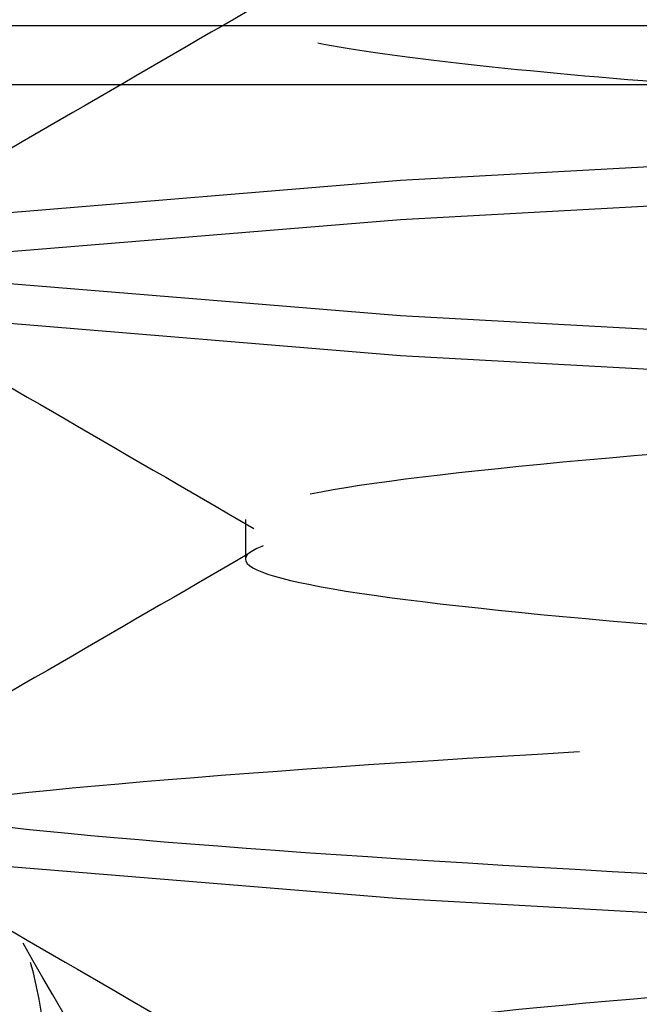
# Model space of a CAD drawing. Header units: inches. Extents: x 1907 to 2452, y -210 to -54.
# Tile 705 of 1056: x 2143.9582 to 2143.9989, y -177.1462 to -177.0815. Entities that reach past the tile are written whole.
import ezdxf

# ---------------------------------------------------------------- set-up
doc = ezdxf.new("R2010")
doc.units = ezdxf.units.IN
doc.header["$LTSCALE"] = 0.5
doc.header["$MEASUREMENT"] = 0
doc.linetypes.add('HIDDEN', pattern=[0.22499999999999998, 0.15, -0.075])
doc.layers.add('SID-M-H', color=4, linetype='HIDDEN')
doc.layers.add('SID-M-S', color=105, linetype='Continuous')

msp = doc.modelspace()

# ---------------------------------------------------------------- linework, layer by layer
at = {"layer": 'SID-M-H'}
for p, q in [((2143.983206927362, -177.0920114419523), (2144.023759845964, -177.0897792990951)), ((2143.956110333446, -177.0942435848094), (2143.983206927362, -177.0920114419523)), ((2144.023759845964, -177.0923834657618), (2143.983206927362, -177.0946156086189)), ((2143.983206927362, -177.0946156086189), (2143.956110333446, -177.096847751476)), ((2143.983206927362, -177.1009400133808), (2143.956110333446, -177.0987078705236)), ((2144.023759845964, -177.1031721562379), (2143.983206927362, -177.1009400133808)), ((2143.956110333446, -177.1013120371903), (2143.983206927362, -177.1035441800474)), ((2143.983206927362, -177.1035441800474), (2144.023759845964, -177.1057763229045)), ((2143.973014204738, -177.1143328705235), (2143.973014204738, -177.1169370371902)), ((2143.956110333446, -177.1370263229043), (2143.983206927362, -177.1392584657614)), ((2143.983206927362, -177.1392584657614), (2144.023759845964, -177.1414906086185))]:
    msp.add_line(p, q, dxfattribs=at)
for points, knots in [([(2143.97499658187, -175.8292082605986), (2143.976194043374, -175.8297557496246), (2143.979018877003, -175.8310472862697), (2144.000392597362, -175.8330828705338), (2144.032802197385, -175.8353150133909), (2144.07161820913, -175.837547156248), (2144.110296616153, -175.8397792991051), (2144.143119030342, -175.8420114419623), (2144.165042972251, -175.8442435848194), (2144.172742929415, -175.8464757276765), (2144.165043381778, -175.8487078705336), (2144.143117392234, -175.8509400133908), (2144.110302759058, -175.8531721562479), (2144.071595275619, -175.855404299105), (2144.032887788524, -175.8576364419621), (2144.000073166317, -175.8598685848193), (2143.978147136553, -175.8621007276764), (2143.970447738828, -175.8643328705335), (2143.978147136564, -175.8665650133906), (2144.000073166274, -175.8687971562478), (2144.032887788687, -175.8710292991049), (2144.07159527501, -175.873261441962), (2144.110302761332, -175.8754935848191), (2144.143117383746, -175.8777257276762), (2144.165043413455, -175.8799578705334), (2144.172742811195, -175.8821900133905), (2144.165043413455, -175.8844221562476), (2144.143117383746, -175.8866542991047), (2144.110302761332, -175.8888864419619), (2144.07159527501, -175.891118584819), (2144.032887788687, -175.8933507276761), (2144.000073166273, -175.8955828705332), (2143.978147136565, -175.8978150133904), (2143.970447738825, -175.9000471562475), (2143.978147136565, -175.9022792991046), (2144.000073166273, -175.9045114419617), (2144.032887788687, -175.9067435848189), (2144.07159527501, -175.908975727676), (2144.110302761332, -175.9112078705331), (2144.143117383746, -175.9134400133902), (2144.165043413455, -175.9156721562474), (2144.172742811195, -175.9179042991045), (2144.165043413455, -175.9201364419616), (2144.143117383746, -175.9223685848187), (2144.110302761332, -175.9246007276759), (2144.07159527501, -175.926832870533), (2144.032887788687, -175.9290650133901), (2144.000073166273, -175.9312971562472), (2143.978147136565, -175.9335292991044), (2143.970447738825, -175.9357614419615), (2143.978147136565, -175.9379935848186), (2144.000073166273, -175.9402257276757), (2144.032887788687, -175.9424578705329), (2144.07159527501, -175.94469001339), (2144.110302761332, -175.9469221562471), (2144.143117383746, -175.9491542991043), (2144.165043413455, -175.9513864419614), (2144.172742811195, -175.9536185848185), (2144.165043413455, -175.9558507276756), (2144.143117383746, -175.9580828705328), (2144.110302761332, -175.9603150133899), (2144.07159527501, -175.962547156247), (2144.032887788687, -175.9647792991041), (2144.000073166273, -175.9670114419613), (2143.978147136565, -175.9692435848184), (2143.970447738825, -175.9714757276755), (2143.978147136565, -175.9737078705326), (2144.000073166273, -175.9759400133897), (2144.032887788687, -175.9781721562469), (2144.07159527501, -175.980404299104), (2144.110302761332, -175.9826364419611), (2144.143117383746, -175.9848685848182), (2144.165043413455, -175.9871007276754), (2144.172742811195, -175.9893328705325), (2144.165043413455, -175.9915650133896), (2144.143117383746, -175.9937971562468), (2144.110302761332, -175.9960292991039), (2144.07159527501, -175.998261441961), (2144.032887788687, -176.0004935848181), (2144.000073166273, -176.0027257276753), (2143.978147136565, -176.0049578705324), (2143.970447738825, -176.0071900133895), (2143.978147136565, -176.0094221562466), (2144.000073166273, -176.0116542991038), (2144.032887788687, -176.0138864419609), (2144.07159527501, -176.016118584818), (2144.110302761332, -176.0183507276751), (2144.143117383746, -176.0205828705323), (2144.165043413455, -176.0228150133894), (2144.172742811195, -176.0250471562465), (2144.165043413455, -176.0272792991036), (2144.143117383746, -176.0295114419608), (2144.110302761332, -176.0317435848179), (2144.07159527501, -176.033975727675), (2144.032887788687, -176.0362078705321), (2144.000073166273, -176.0384400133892), (2143.978147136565, -176.0406721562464), (2143.970447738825, -176.0429042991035), (2143.978147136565, -176.0451364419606), (2144.000073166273, -176.0473685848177), (2144.032887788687, -176.0496007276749), (2144.07159527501, -176.051832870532), (2144.110302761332, -176.0540650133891), (2144.143117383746, -176.0562971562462), (2144.165043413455, -176.0585292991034), (2144.172742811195, -176.0607614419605), (2144.165043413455, -176.0629935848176), (2144.143117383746, -176.0652257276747), (2144.110302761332, -176.0674578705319), (2144.07159527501, -176.069690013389), (2144.032887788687, -176.0719221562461), (2144.000073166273, -176.0741542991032), (2143.978147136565, -176.0763864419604), (2143.970447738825, -176.0786185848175), (2143.978147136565, -176.0808507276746), (2144.000073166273, -176.0830828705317), (2144.032887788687, -176.0853150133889), (2144.07159527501, -176.087547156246), (2144.110302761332, -176.0897792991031), (2144.143117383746, -176.0920114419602), (2144.165043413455, -176.0942435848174), (2144.172742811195, -176.0964757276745), (2144.165043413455, -176.0987078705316), (2144.143117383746, -176.1009400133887), (2144.110302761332, -176.1031721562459), (2144.07159527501, -176.105404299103), (2144.032887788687, -176.1076364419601), (2144.000073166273, -176.1098685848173), (2143.978147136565, -176.1121007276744), (2143.970447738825, -176.1143328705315), (2143.978147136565, -176.1165650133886), (2144.000073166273, -176.1187971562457), (2144.032887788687, -176.1210292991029), (2144.07159527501, -176.12326144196), (2144.110302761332, -176.1254935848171), (2144.143117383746, -176.1277257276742), (2144.165043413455, -176.1299578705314), (2144.172742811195, -176.1321900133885), (2144.165043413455, -176.1344221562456), (2144.143117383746, -176.1366542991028), (2144.110302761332, -176.1388864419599), (2144.07159527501, -176.141118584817), (2144.032887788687, -176.1433507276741), (2144.000073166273, -176.1455828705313), (2143.978147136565, -176.1478150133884), (2143.970447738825, -176.1500471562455), (2143.978147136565, -176.1522792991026), (2144.000073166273, -176.1545114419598), (2144.032887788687, -176.1567435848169), (2144.07159527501, -176.158975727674), (2144.110302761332, -176.1612078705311), (2144.143117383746, -176.1634400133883), (2144.165043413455, -176.1656721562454), (2144.172742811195, -176.1679042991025), (2144.165043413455, -176.1701364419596), (2144.143117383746, -176.1723685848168), (2144.110302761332, -176.1746007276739), (2144.07159527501, -176.176832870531), (2144.032887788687, -176.1790650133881), (2144.000073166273, -176.1812971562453), (2143.978147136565, -176.1835292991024), (2143.970447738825, -176.1857614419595), (2143.978147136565, -176.1879935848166), (2144.000073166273, -176.1902257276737), (2144.032887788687, -176.1924578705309), (2144.07159527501, -176.194690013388), (2144.110302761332, -176.1969221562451), (2144.143117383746, -176.1991542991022), (2144.165043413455, -176.2013864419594), (2144.172742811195, -176.2036185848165), (2144.165043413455, -176.2058507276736), (2144.143117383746, -176.2080828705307), (2144.110302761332, -176.2103150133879), (2144.07159527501, -176.212547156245), (2144.032887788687, -176.2147792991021), (2144.000073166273, -176.2170114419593), (2143.978147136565, -176.2192435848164), (2143.970447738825, -176.2214757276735), (2143.978147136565, -176.2237078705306), (2144.000073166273, -176.2259400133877), (2144.032887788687, -176.2281721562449), (2144.07159527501, -176.230404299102), (2144.110302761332, -176.2326364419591), (2144.143117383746, -176.2348685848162), (2144.165043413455, -176.2371007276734), (2144.172742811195, -176.2393328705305), (2144.165043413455, -176.2415650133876), (2144.143117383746, -176.2437971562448), (2144.110302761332, -176.2460292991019), (2144.07159527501, -176.248261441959), (2144.032887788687, -176.2504935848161), (2144.000073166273, -176.2527257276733), (2143.978147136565, -176.2549578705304), (2143.970447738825, -176.2571900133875), (2143.978147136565, -176.2594221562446), (2144.000073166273, -176.2616542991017), (2144.032887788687, -176.2638864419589), (2144.07159527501, -176.266118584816), (2144.110302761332, -176.2683507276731), (2144.143117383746, -176.2705828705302), (2144.165043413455, -176.2728150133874), (2144.172742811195, -176.2750471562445), (2144.165043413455, -176.2772792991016), (2144.143117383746, -176.2795114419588), (2144.110302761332, -176.2817435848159), (2144.07159527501, -176.283975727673), (2144.032887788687, -176.2862078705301), (2144.000073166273, -176.2884400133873), (2143.978147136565, -176.2906721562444), (2143.970447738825, -176.2929042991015), (2143.978147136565, -176.2951364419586), (2144.000073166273, -176.2973685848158), (2144.032887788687, -176.2996007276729), (2144.07159527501, -176.30183287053), (2144.110302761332, -176.3040650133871), (2144.143117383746, -176.3062971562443), (2144.165043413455, -176.3085292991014), (2144.172742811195, -176.3107614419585), (2144.165043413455, -176.3129935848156), (2144.143117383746, -176.3152257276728), (2144.110302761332, -176.3174578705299), (2144.07159527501, -176.319690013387), (2144.032887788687, -176.3219221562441), (2144.000073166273, -176.3241542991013), (2143.978147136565, -176.3263864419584), (2143.970447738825, -176.3286185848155), (2143.978147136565, -176.3308507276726), (2144.000073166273, -176.3330828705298), (2144.032887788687, -176.3353150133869), (2144.07159527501, -176.337547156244), (2144.110302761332, -176.3397792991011), (2144.143117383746, -176.3420114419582), (2144.165043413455, -176.3442435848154), (2144.172742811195, -176.3464757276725), (2144.165043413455, -176.3487078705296), (2144.143117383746, -176.3509400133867), (2144.110302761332, -176.3531721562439), (2144.07159527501, -176.355404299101), (2144.032887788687, -176.3576364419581), (2144.000073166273, -176.3598685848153), (2143.978147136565, -176.3621007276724), (2143.970447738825, -176.3643328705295), (2143.978147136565, -176.3665650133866), (2144.000073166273, -176.3687971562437), (2144.032887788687, -176.3710292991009), (2144.07159527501, -176.373261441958), (2144.110302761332, -176.3754935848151), (2144.143117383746, -176.3777257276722), (2144.165043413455, -176.3799578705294), (2144.172742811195, -176.3821900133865), (2144.165043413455, -176.3844221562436), (2144.143117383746, -176.3866542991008), (2144.110302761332, -176.3888864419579), (2144.07159527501, -176.391118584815), (2144.032887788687, -176.3933507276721), (2144.000073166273, -176.3955828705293), (2143.978147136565, -176.3978150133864), (2143.970447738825, -176.4000471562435), (2143.978147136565, -176.4022792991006), (2144.000073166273, -176.4045114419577), (2144.032887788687, -176.4067435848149), (2144.07159527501, -176.408975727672), (2144.110302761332, -176.4112078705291), (2144.143117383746, -176.4134400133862), (2144.165043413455, -176.4156721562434), (2144.172742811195, -176.4179042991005), (2144.165043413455, -176.4201364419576), (2144.143117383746, -176.4223685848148), (2144.110302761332, -176.4246007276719), (2144.07159527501, -176.426832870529), (2144.032887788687, -176.4290650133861), (2144.000073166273, -176.4312971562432), (2143.978147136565, -176.4335292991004), (2143.970447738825, -176.4357614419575), (2143.978147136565, -176.4379935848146), (2144.000073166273, -176.4402257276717), (2144.032887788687, -176.4424578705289), (2144.07159527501, -176.444690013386), (2144.110302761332, -176.4469221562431), (2144.143117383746, -176.4491542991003), (2144.165043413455, -176.4513864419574), (2144.172742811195, -176.4536185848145), (2144.165043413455, -176.4558507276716), (2144.143117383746, -176.4580828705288), (2144.110302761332, -176.4603150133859), (2144.07159527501, -176.462547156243), (2144.032887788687, -176.4647792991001), (2144.000073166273, -176.4670114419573), (2143.978147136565, -176.4692435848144), (2143.970447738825, -176.4714757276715), (2143.978147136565, -176.4737078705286), (2144.000073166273, -176.4759400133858), (2144.032887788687, -176.4781721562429), (2144.07159527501, -176.4804042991), (2144.110302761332, -176.4826364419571), (2144.143117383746, -176.4848685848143), (2144.165043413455, -176.4871007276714), (2144.172742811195, -176.4893328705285), (2144.165043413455, -176.4915650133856), (2144.143117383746, -176.4937971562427), (2144.110302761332, -176.4960292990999), (2144.07159527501, -176.498261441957), (2144.032887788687, -176.5004935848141), (2144.000073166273, -176.5027257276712), (2143.978147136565, -176.5049578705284), (2143.970447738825, -176.5071900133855), (2143.978147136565, -176.5094221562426), (2144.000073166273, -176.5116542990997), (2144.032887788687, -176.5138864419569), (2144.07159527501, -176.516118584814), (2144.110302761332, -176.5183507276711), (2144.143117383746, -176.5205828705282), (2144.165043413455, -176.5228150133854), (2144.172742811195, -176.5250471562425), (2144.165043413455, -176.5272792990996), (2144.143117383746, -176.5295114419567), (2144.110302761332, -176.5317435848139), (2144.07159527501, -176.533975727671), (2144.032887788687, -176.5362078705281), (2144.000073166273, -176.5384400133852), (2143.978147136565, -176.5406721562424), (2143.970447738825, -176.5429042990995), (2143.978147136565, -176.5451364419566), (2144.000073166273, -176.5473685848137), (2144.032887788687, -176.5496007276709), (2144.07159527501, -176.551832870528), (2144.110302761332, -176.5540650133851), (2144.143117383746, -176.5562971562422), (2144.165043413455, -176.5585292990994), (2144.172742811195, -176.5607614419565), (2144.165043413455, -176.5629935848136), (2144.143117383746, -176.5652257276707), (2144.110302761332, -176.5674578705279), (2144.07159527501, -176.569690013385), (2144.032887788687, -176.5719221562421), (2144.000073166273, -176.5741542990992), (2143.978147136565, -176.5763864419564), (2143.970447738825, -176.5786185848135), (2143.978147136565, -176.5808507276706), (2144.000073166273, -176.5830828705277), (2144.032887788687, -176.5853150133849), (2144.07159527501, -176.587547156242), (2144.110302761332, -176.5897792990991), (2144.143117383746, -176.5920114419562), (2144.165043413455, -176.5942435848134), (2144.172742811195, -176.5964757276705), (2144.165043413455, -176.5987078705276), (2144.143117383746, -176.6009400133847), (2144.110302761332, -176.6031721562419), (2144.07159527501, -176.605404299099), (2144.032887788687, -176.6076364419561), (2144.000073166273, -176.6098685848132), (2143.978147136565, -176.6121007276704), (2143.970447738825, -176.6143328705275), (2143.978147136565, -176.6165650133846), (2144.000073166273, -176.6187971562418), (2144.032887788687, -176.6210292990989), (2144.07159527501, -176.623261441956), (2144.110302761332, -176.6254935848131), (2144.143117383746, -176.6277257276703), (2144.165043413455, -176.6299578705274), (2144.172742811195, -176.6321900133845), (2144.165043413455, -176.6344221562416), (2144.143117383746, -176.6366542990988), (2144.110302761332, -176.6388864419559), (2144.07159527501, -176.641118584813), (2144.032887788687, -176.6433507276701), (2144.000073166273, -176.6455828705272), (2143.978147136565, -176.6478150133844), (2143.970447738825, -176.6500471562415), (2143.978147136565, -176.6522792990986), (2144.000073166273, -176.6545114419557), (2144.032887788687, -176.6567435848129), (2144.07159527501, -176.65897572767), (2144.110302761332, -176.6612078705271), (2144.143117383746, -176.6634400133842), (2144.165043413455, -176.6656721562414), (2144.172742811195, -176.6679042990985), (2144.165043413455, -176.6701364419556), (2144.143117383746, -176.6723685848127), (2144.110302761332, -176.6746007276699), (2144.07159527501, -176.676832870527), (2144.032887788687, -176.6790650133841), (2144.000073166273, -176.6812971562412), (2143.978147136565, -176.6835292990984), (2143.970447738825, -176.6857614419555), (2143.978147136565, -176.6879935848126), (2144.000073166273, -176.6902257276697), (2144.032887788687, -176.6924578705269), (2144.07159527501, -176.694690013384), (2144.110302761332, -176.6969221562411), (2144.143117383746, -176.6991542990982), (2144.165043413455, -176.7013864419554), (2144.172742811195, -176.7036185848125), (2144.165043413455, -176.7058507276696), (2144.143117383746, -176.7080828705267), (2144.110302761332, -176.7103150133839), (2144.07159527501, -176.712547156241), (2144.032887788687, -176.7147792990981), (2144.000073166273, -176.7170114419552), (2143.978147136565, -176.7192435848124), (2143.970447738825, -176.7214757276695), (2143.978147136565, -176.7237078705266), (2144.000073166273, -176.7259400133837), (2144.032887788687, -176.7281721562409), (2144.07159527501, -176.730404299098), (2144.110302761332, -176.7326364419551), (2144.143117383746, -176.7348685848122), (2144.165043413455, -176.7371007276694), (2144.172742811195, -176.7393328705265), (2144.165043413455, -176.7415650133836), (2144.143117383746, -176.7437971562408), (2144.110302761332, -176.7460292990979), (2144.07159527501, -176.748261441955), (2144.032887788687, -176.7504935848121), (2144.000073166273, -176.7527257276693), (2143.978147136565, -176.7549578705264), (2143.970447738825, -176.7571900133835), (2143.978147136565, -176.7594221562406), (2144.000073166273, -176.7616542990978), (2144.032887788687, -176.7638864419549), (2144.07159527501, -176.766118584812), (2144.110302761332, -176.7683507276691), (2144.143117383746, -176.7705828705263), (2144.165043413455, -176.7728150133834), (2144.172742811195, -176.7750471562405), (2144.165043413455, -176.7772792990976), (2144.143117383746, -176.7795114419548), (2144.110302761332, -176.7817435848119), (2144.07159527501, -176.783975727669), (2144.032887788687, -176.7862078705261), (2144.000073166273, -176.7884400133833), (2143.978147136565, -176.7906721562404), (2143.970447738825, -176.7929042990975), (2143.978147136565, -176.7951364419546), (2144.000073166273, -176.7973685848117), (2144.032887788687, -176.7996007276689), (2144.07159527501, -176.801832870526), (2144.110302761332, -176.8040650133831), (2144.143117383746, -176.8062971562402), (2144.165043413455, -176.8085292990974), (2144.172742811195, -176.8107614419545), (2144.165043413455, -176.8129935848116), (2144.143117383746, -176.8152257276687), (2144.110302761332, -176.8174578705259), (2144.07159527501, -176.819690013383), (2144.032887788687, -176.8219221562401), (2144.000073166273, -176.8241542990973), (2143.978147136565, -176.8263864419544), (2143.970447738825, -176.8286185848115), (2143.978147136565, -176.8308507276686), (2144.000073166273, -176.8330828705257), (2144.032887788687, -176.8353150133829), (2144.07159527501, -176.83754715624), (2144.110302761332, -176.8397792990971), (2144.143117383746, -176.8420114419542), (2144.165043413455, -176.8442435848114), (2144.172742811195, -176.8464757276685), (2144.165043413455, -176.8487078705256), (2144.143117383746, -176.8509400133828), (2144.110302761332, -176.8531721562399), (2144.07159527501, -176.855404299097), (2144.032887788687, -176.8576364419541), (2144.000073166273, -176.8598685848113), (2143.978147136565, -176.8621007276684), (2143.970447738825, -176.8643328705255), (2143.978147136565, -176.8665650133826), (2144.000073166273, -176.8687971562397), (2144.032887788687, -176.8710292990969), (2144.07159527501, -176.873261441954), (2144.110302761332, -176.8754935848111), (2144.143117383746, -176.8777257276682), (2144.165043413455, -176.8799578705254), (2144.172742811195, -176.8821900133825), (2144.165043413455, -176.8844221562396), (2144.143117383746, -176.8866542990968), (2144.110302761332, -176.8888864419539), (2144.07159527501, -176.891118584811), (2144.032887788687, -176.8933507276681), (2144.000073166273, -176.8955828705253), (2143.978147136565, -176.8978150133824), (2143.970447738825, -176.9000471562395), (2143.978147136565, -176.9022792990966), (2144.000073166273, -176.9045114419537), (2144.032887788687, -176.9067435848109), (2144.07159527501, -176.908975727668), (2144.110302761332, -176.9112078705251), (2144.143117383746, -176.9134400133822), (2144.165043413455, -176.9156721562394), (2144.172742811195, -176.9179042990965), (2144.165043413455, -176.9201364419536), (2144.143117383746, -176.9223685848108), (2144.110302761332, -176.9246007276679), (2144.07159527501, -176.926832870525), (2144.032887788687, -176.9290650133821), (2144.000073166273, -176.9312971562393), (2143.978147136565, -176.9335292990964), (2143.970447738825, -176.9357614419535), (2143.978147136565, -176.9379935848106), (2144.000073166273, -176.9402257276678), (2144.032887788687, -176.9424578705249), (2144.07159527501, -176.944690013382), (2144.110302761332, -176.9469221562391), (2144.143117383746, -176.9491542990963), (2144.165043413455, -176.9513864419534), (2144.172742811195, -176.9536185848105), (2144.165043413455, -176.9558507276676), (2144.143117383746, -176.9580828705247), (2144.110302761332, -176.9603150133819), (2144.07159527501, -176.962547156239), (2144.032887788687, -176.9647792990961), (2144.000073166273, -176.9670114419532), (2143.978147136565, -176.9692435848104), (2143.970447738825, -176.9714757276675), (2143.978147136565, -176.9737078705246), (2144.000073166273, -176.9759400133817), (2144.032887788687, -176.9781721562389), (2144.07159527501, -176.980404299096), (2144.110302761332, -176.9826364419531), (2144.143117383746, -176.9848685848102), (2144.165043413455, -176.9871007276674), (2144.172742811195, -176.9893328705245), (2144.165043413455, -176.9915650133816), (2144.143117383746, -176.9937971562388), (2144.110302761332, -176.9960292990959), (2144.07159527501, -176.998261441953), (2144.032887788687, -177.0004935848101), (2144.000073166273, -177.0027257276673), (2143.978147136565, -177.0049578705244), (2143.970447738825, -177.0071900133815), (2143.978147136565, -177.0094221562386), (2144.000073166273, -177.0116542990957), (2144.032887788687, -177.0138864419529), (2144.07159527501, -177.01611858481), (2144.110302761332, -177.0183507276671), (2144.143117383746, -177.0205828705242), (2144.165043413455, -177.0228150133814), (2144.172742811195, -177.0250471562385), (2144.165043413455, -177.0272792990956), (2144.143117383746, -177.0295114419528), (2144.110302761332, -177.0317435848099), (2144.07159527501, -177.033975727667), (2144.032887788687, -177.0362078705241), (2144.000073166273, -177.0384400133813), (2143.978147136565, -177.0406721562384), (2143.970447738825, -177.0429042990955), (2143.978147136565, -177.0451364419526), (2144.000073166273, -177.0473685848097), (2144.032887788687, -177.0496007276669), (2144.07159527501, -177.051832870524), (2144.110302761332, -177.0540650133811), (2144.143117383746, -177.0562971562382), (2144.165043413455, -177.0585292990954), (2144.172742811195, -177.0607614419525), (2144.165043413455, -177.0629935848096), (2144.143117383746, -177.0652257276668), (2144.110302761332, -177.0674578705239), (2144.07159527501, -177.069690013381), (2144.032887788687, -177.0719221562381), (2144.000073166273, -177.0741542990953), (2143.978147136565, -177.0763864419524), (2143.970447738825, -177.0786185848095), (2143.978147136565, -177.0808507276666), (2144.000073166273, -177.0830828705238), (2144.032887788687, -177.0853150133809), (2144.07159527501, -177.087547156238), (2144.110302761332, -177.0897792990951), (2144.143117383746, -177.0920114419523), (2144.165043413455, -177.0942435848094), (2144.172742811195, -177.0964757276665), (2144.165043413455, -177.0987078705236), (2144.143117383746, -177.1009400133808), (2144.110302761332, -177.1031721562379), (2144.07159527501, -177.105404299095), (2144.032887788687, -177.1076364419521), (2144.000073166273, -177.1098685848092), (2143.978147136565, -177.1121007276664), (2143.970447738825, -177.1143328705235), (2143.978147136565, -177.1165650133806), (2144.000073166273, -177.1187971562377), (2144.032887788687, -177.1210292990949), (2144.07159527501, -177.123261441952), (2144.110302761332, -177.1254935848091), (2144.143117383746, -177.1277257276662), (2144.165043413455, -177.1299578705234), (2144.172742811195, -177.1321900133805), (2144.165043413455, -177.1344221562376), (2144.143117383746, -177.1366542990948), (2144.110302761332, -177.1388864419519), (2144.07159527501, -177.141118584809), (2144.032887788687, -177.1433507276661), (2144.000073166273, -177.1455828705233), (2143.978147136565, -177.1478150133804), (2143.970447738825, -177.1500471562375), (2143.978147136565, -177.1522792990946), (2144.000073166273, -177.1545114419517), (2144.032887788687, -177.1567435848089), (2144.07159527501, -177.158975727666), (2144.110302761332, -177.1612078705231), (2144.143117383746, -177.1634400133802), (2144.165043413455, -177.1656721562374), (2144.172742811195, -177.1679042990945), (2144.165043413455, -177.1701364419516), (2144.143117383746, -177.1723685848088), (2144.110302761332, -177.1746007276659), (2144.07159527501, -177.176832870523), (2144.032887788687, -177.1790650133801), (2144.000073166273, -177.1812971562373), (2143.978147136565, -177.1835292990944), (2143.970447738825, -177.1857614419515), (2143.978147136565, -177.1879935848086), (2144.000073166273, -177.1902257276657), (2144.032887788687, -177.1924578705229), (2144.07159527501, -177.19469001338), (2144.110302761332, -177.1969221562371), (2144.143117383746, -177.1991542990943), (2144.165043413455, -177.2013864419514), (2144.172742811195, -177.2036185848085), (2144.165043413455, -177.2058507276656), (2144.143117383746, -177.2080828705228), (2144.110302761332, -177.2103150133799), (2144.07159527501, -177.212547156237), (2144.032887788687, -177.2147792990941), (2144.000073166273, -177.2170114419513), (2143.978147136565, -177.2192435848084), (2143.970447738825, -177.2214757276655), (2143.978147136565, -177.2237078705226), (2144.000073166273, -177.2259400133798), (2144.032887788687, -177.2281721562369), (2144.07159527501, -177.230404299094), (2144.110302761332, -177.2326364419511), (2144.143117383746, -177.2348685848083), (2144.165043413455, -177.2371007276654), (2144.172742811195, -177.2393328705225), (2144.165043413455, -177.2415650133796), (2144.143117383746, -177.2437971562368), (2144.110302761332, -177.2460292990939), (2144.07159527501, -177.248261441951), (2144.032887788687, -177.2504935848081), (2144.000073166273, -177.2527257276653), (2143.978147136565, -177.2549578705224), (2143.970447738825, -177.2571900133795), (2143.978147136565, -177.2594221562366), (2144.000073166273, -177.2616542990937), (2144.032887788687, -177.2638864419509), (2144.07159527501, -177.266118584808), (2144.110302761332, -177.2683507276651), (2144.143117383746, -177.2705828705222), (2144.165043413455, -177.2728150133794), (2144.172742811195, -177.2750471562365), (2144.165043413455, -177.2772792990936), (2144.143117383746, -177.2795114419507), (2144.110302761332, -177.2817435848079), (2144.07159527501, -177.283975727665), (2144.032887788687, -177.2862078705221), (2144.000073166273, -177.2884400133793), (2143.978147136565, -177.2906721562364), (2143.970447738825, -177.2929042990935), (2143.978147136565, -177.2951364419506), (2144.000073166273, -177.2973685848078), (2144.032887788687, -177.2996007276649), (2144.07159527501, -177.301832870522), (2144.110302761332, -177.3040650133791), (2144.143117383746, -177.3062971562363), (2144.165043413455, -177.3085292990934), (2144.172742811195, -177.3107614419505), (2144.165043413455, -177.3129935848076), (2144.143117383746, -177.3152257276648), (2144.110302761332, -177.3174578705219), (2144.07159527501, -177.319690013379), (2144.032887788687, -177.3219221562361), (2144.000073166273, -177.3241542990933), (2143.978147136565, -177.3263864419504), (2143.970447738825, -177.3286185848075), (2143.978147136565, -177.3308507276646), (2144.000073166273, -177.3330828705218), (2144.032887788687, -177.3353150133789), (2144.07159527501, -177.337547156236), (2144.110302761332, -177.3397792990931), (2144.143117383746, -177.3420114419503), (2144.165043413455, -177.3442435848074), (2144.172742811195, -177.3464757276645), (2144.165043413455, -177.3487078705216), (2144.143117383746, -177.3509400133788), (2144.110302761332, -177.3531721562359), (2144.07159527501, -177.355404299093), (2144.032887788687, -177.3576364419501), (2144.000073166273, -177.3598685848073), (2143.978147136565, -177.3621007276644), (2143.970447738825, -177.3643328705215), (2143.978147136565, -177.3665650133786), (2144.000073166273, -177.3687971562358), (2144.032887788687, -177.3710292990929), (2144.07159527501, -177.37326144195), (2144.110302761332, -177.3754935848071), (2144.143117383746, -177.3777257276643), (2144.165043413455, -177.3799578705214), (2144.172742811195, -177.3821900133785), (2144.165043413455, -177.3844221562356), (2144.143117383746, -177.3866542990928), (2144.110302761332, -177.3888864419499), (2144.07159527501, -177.391118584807), (2144.032887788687, -177.3933507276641), (2144.000073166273, -177.3955828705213), (2143.978147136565, -177.3978150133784), (2143.970447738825, -177.4000471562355), (2143.978147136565, -177.4022792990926), (2144.000073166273, -177.4045114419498), (2144.032887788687, -177.4067435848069), (2144.07159527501, -177.408975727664), (2144.110302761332, -177.4112078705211), (2144.143117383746, -177.4134400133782), (2144.165043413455, -177.4156721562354), (2144.172742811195, -177.4179042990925), (2144.165043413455, -177.4201364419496), (2144.143117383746, -177.4223685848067), (2144.110302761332, -177.4246007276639), (2144.07159527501, -177.426832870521), (2144.032887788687, -177.4290650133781), (2144.000073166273, -177.4312971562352), (2143.978147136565, -177.4335292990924), (2143.970447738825, -177.4357614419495), (2143.978147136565, -177.4379935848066), (2144.000073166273, -177.4402257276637), (2144.032887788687, -177.4424578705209), (2144.07159527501, -177.444690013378), (2144.110302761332, -177.4469221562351), (2144.143117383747, -177.4491542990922), (2144.165043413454, -177.4513864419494), (2144.172742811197, -177.4536185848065), (2144.165043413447, -177.4558507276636), (2144.143117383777, -177.4580828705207), (2144.110302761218, -177.460315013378), (2144.071595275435, -177.4625471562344), (2144.032887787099, -177.4647792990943), (2144.000073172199, -177.4670114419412), (2143.97814711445, -177.4692435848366), (2143.970447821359, -177.4714757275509), (2143.978146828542, -177.473707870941), (2144.000074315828, -177.4759400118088), (2144.032883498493, -177.4781721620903), (2144.071611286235, -177.4804042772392), (2144.110243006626, -177.482636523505), (2144.143340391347, -177.4848682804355), (2144.164211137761, -177.4871018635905), (2144.172991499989, -177.4887818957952), (2144.168837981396, -177.4897264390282), (2144.16797199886, -177.4899233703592)], [0, 0, 0, 0, 0.0009890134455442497, 0.002333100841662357, 0.003677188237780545, 0.005021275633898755, 0.006365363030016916, 0.007709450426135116, 0.009053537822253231, 0.01039762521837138, 0.01174171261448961, 0.01308580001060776, 0.01442988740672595, 0.0157739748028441, 0.01711806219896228, 0.01846214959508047, 0.01980623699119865, 0.02115032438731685, 0.02249441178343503, 0.02383849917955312, 0.0251825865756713, 0.02652667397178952, 0.02787076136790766, 0.02921484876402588, 0.03055893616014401, 0.03190302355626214, 0.03324711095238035, 0.03459119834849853, 0.03593528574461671, 0.03727937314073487, 0.03862346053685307, 0.03996754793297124, 0.04131163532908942, 0.04265572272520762, 0.04399981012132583, 0.0453438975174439, 0.04668798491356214, 0.0480320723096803, 0.04937615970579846, 0.05072024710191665, 0.05206433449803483, 0.05340842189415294, 0.05475250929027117, 0.05609659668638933, 0.05744068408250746, 0.05878477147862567, 0.0601288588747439, 0.06147294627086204, 0.06281703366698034, 0.06416112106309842, 0.06550520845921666, 0.0668492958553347, 0.06819338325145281, 0.06953747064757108, 0.07088155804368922, 0.07222564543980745, 0.0735697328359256, 0.07491382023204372, 0.07625790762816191, 0.07760199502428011, 0.07894608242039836, 0.08029016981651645, 0.08163425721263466, 0.08297834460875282, 0.084322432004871, 0.0856665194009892, 0.08701060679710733, 0.08835469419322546, 0.08969878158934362, 0.09104286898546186, 0.09238695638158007, 0.09373104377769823, 0.09507513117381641, 0.09641921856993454, 0.09776330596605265, 0.09910739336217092, 0.1004514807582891, 0.1017955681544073, 0.1031396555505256, 0.1044837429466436, 0.1058278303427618, 0.10717191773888, 0.108516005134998, 0.1098600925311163, 0.1112041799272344, 0.1125482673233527, 0.1138923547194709, 0.115236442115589, 0.1165805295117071, 0.1179246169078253, 0.1192687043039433, 0.1206127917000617, 0.1219568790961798, 0.1233009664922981, 0.1246450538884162, 0.1259891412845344, 0.1273332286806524, 0.1286773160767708, 0.130021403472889, 0.1313654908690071, 0.1327095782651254, 0.1340536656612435, 0.1353977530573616, 0.1367418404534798, 0.1380859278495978, 0.1394300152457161, 0.1407741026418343, 0.1421181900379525, 0.1434622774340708, 0.1448063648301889, 0.146150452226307, 0.1474945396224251, 0.1488386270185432, 0.1501827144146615, 0.1515268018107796, 0.1528708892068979, 0.1542149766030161, 0.1555590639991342, 0.1569031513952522, 0.1582472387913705, 0.1595913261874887, 0.1609354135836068, 0.1622795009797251, 0.1636235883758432, 0.1649676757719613, 0.1663117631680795, 0.1676558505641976, 0.1689999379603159, 0.170344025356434, 0.1716881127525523, 0.1730322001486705, 0.1743762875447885, 0.1757203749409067, 0.1770644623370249, 0.1784085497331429, 0.1797526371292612, 0.1810967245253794, 0.1824408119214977, 0.1837848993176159, 0.185128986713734, 0.186473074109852, 0.1878171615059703, 0.1891612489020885, 0.1905053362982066, 0.1918494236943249, 0.193193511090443, 0.1945375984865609, 0.1958816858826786, 0.1972257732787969, 0.1985698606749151, 0.1999139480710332, 0.2012580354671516, 0.2026021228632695, 0.203946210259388, 0.2052902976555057, 0.2066343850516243, 0.2079784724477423, 0.2093225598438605, 0.2106666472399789, 0.2120107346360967, 0.2133548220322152, 0.2146989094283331, 0.2160429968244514, 0.2173870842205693, 0.2187311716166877, 0.2200752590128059, 0.2214193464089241, 0.2227634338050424, 0.2241075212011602, 0.2254516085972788, 0.2267956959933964, 0.2281397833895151, 0.229483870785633, 0.2308279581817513, 0.2321720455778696, 0.2335161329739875, 0.2348602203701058, 0.2362043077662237, 0.2375483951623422, 0.2388924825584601, 0.2402365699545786, 0.2415806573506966, 0.2429247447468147, 0.244268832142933, 0.2456129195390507, 0.2469570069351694, 0.2483010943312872, 0.2496451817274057, 0.2509892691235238, 0.2523333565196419, 0.2536774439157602, 0.2550215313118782, 0.2563656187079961, 0.2577097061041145, 0.2590537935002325, 0.2603978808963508, 0.2617419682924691, 0.2630860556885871, 0.2644301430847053, 0.2657742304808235, 0.2671183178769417, 0.2684624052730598, 0.2698064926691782, 0.2711505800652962, 0.2724946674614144, 0.2738387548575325, 0.2751828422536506, 0.2765269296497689, 0.277871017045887, 0.2792151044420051, 0.2805591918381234, 0.2819032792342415, 0.2832473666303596, 0.284591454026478, 0.2859355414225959, 0.2872796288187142, 0.2886237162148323, 0.2899678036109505, 0.2913118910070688, 0.2926559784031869, 0.2940000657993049, 0.2953441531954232, 0.2966882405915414, 0.2980323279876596, 0.2993764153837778, 0.3007205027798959, 0.3020645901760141, 0.3034086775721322, 0.3047527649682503, 0.3060968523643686, 0.3074409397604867, 0.3087850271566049, 0.3101291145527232, 0.3114732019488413, 0.3128172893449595, 0.3141613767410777, 0.3155054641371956, 0.316849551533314, 0.318193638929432, 0.3195377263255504, 0.3208818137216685, 0.3222259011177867, 0.3235699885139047, 0.3249140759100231, 0.3262581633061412, 0.3276022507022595, 0.3289463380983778, 0.3302904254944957, 0.3316345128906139, 0.332978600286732, 0.33432268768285, 0.3356667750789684, 0.3370108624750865, 0.3383549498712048, 0.339699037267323, 0.3410431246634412, 0.3423872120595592, 0.3437312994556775, 0.3450753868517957, 0.3464194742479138, 0.3477635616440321, 0.3491076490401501, 0.3504517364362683, 0.3517958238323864, 0.3531399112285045, 0.3544839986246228, 0.355828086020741, 0.3571721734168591, 0.3585162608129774, 0.3598603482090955, 0.3612044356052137, 0.3625485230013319, 0.3638926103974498, 0.3652366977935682, 0.3665807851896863, 0.3679248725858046, 0.3692689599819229, 0.370613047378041, 0.3719571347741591, 0.3733012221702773, 0.3746453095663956, 0.3759893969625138, 0.377333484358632, 0.3786775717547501, 0.3800216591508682, 0.3813657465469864, 0.3827098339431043, 0.3840539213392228, 0.3853980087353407, 0.3867420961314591, 0.3880861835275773, 0.3894302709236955, 0.3907743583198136, 0.3921184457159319, 0.3934625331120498, 0.3948066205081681, 0.3961507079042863, 0.3974947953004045, 0.3988388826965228, 0.4001829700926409, 0.4015270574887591, 0.4028711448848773, 0.4042152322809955, 0.4055593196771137, 0.406903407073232, 0.40824749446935, 0.4095915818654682, 0.4109356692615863, 0.4122797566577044, 0.4136238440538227, 0.4149679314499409, 0.416312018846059, 0.4176561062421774, 0.4190001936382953, 0.4203442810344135, 0.4216883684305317, 0.4230324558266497, 0.4243765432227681, 0.4257206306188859, 0.4270647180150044, 0.4284088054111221, 0.4297528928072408, 0.4310969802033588, 0.4324410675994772, 0.4337851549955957, 0.4351292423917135, 0.4364733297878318, 0.4378174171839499, 0.439161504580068, 0.4405055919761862, 0.4418496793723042, 0.4431937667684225, 0.4445378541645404, 0.445881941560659, 0.4472260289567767, 0.4485701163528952, 0.4499142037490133, 0.4512582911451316, 0.45260237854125, 0.4539464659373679, 0.4552905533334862, 0.4566346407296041, 0.4579787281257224, 0.4593228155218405, 0.4606669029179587, 0.462010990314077, 0.4633550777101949, 0.4646991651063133, 0.4660432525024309, 0.4673873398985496, 0.4687314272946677, 0.470075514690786, 0.4714196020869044, 0.4727636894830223, 0.4741077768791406, 0.4754518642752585, 0.4767959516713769, 0.478140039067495, 0.4794841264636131, 0.4808282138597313, 0.4821723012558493, 0.4835163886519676, 0.4848604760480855, 0.486204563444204, 0.4875486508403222, 0.4888927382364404, 0.4902368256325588, 0.4915809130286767, 0.4929250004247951, 0.4942690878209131, 0.4956131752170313, 0.4969572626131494, 0.4983013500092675, 0.4996454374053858, 0.5009895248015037, 0.5023336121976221, 0.5036776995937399, 0.5050217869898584, 0.5063658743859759, 0.5077099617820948, 0.5090540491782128, 0.5103981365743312, 0.5117422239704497, 0.5130863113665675, 0.5144303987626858, 0.5157744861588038, 0.5171185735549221, 0.5184626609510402, 0.5198067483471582, 0.5211508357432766, 0.5224949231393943, 0.5238390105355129, 0.5251830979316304, 0.5265271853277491, 0.5278712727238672, 0.5292153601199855, 0.530559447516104, 0.5319035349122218, 0.5332476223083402, 0.534591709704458, 0.5359357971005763, 0.5372798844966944, 0.5386239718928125, 0.5399680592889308, 0.5413121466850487, 0.5426562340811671, 0.5440003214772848, 0.5453444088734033, 0.5466884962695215, 0.5480325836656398, 0.5493766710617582, 0.5507207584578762, 0.5520648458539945, 0.5534089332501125, 0.5547530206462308, 0.5560971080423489, 0.5574411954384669, 0.5587852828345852, 0.5601293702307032, 0.5614734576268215, 0.5628175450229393, 0.5641616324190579, 0.5655057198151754, 0.5668498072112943, 0.5681938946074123, 0.5695379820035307, 0.570882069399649, 0.5722261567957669, 0.5735702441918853, 0.5749143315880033, 0.5762584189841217, 0.5776025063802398, 0.5789465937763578, 0.5802906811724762, 0.581634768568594, 0.5829788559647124, 0.5843229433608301, 0.5856670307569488, 0.587011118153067, 0.5883552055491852, 0.5896992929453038, 0.5910433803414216, 0.5923874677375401, 0.5937315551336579, 0.5950756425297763, 0.5964197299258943, 0.5977638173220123, 0.5991079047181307, 0.6004519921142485, 0.601796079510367, 0.6031401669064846, 0.6044842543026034, 0.6058283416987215, 0.6071724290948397, 0.6085165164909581, 0.6098606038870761, 0.6112046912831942, 0.6125487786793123, 0.6138928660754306, 0.6152369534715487, 0.6165810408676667, 0.6179251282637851, 0.6192692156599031, 0.6206133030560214, 0.6219573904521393, 0.6233014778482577, 0.6246455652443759, 0.625989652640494, 0.6273337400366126, 0.6286778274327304, 0.6300219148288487, 0.6313660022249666, 0.632710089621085, 0.6340541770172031, 0.6353982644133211, 0.6367423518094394, 0.6380864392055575, 0.6394305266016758, 0.6407746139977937, 0.6421187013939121, 0.6434627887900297, 0.6448068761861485, 0.6461509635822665, 0.6474950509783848, 0.6488391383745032, 0.650183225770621, 0.6515273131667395, 0.6528714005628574, 0.6542154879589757, 0.6555595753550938, 0.656903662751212, 0.6582477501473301, 0.659591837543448, 0.6609359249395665, 0.6622800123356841, 0.6636240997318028, 0.6649681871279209, 0.6663122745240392, 0.6676563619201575, 0.6690004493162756, 0.6703445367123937, 0.6716886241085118, 0.6730327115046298, 0.6743767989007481, 0.6757208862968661, 0.6770649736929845, 0.6784090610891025, 0.6797531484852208, 0.6810972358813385, 0.6824413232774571, 0.6837854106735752, 0.6851294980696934, 0.6864735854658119, 0.6878176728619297, 0.6891617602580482, 0.6905058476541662, 0.6918499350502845, 0.6931940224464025, 0.6945381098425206, 0.6958821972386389, 0.6972262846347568, 0.6985703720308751, 0.6999144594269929, 0.7012585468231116, 0.7026026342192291, 0.7039467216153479, 0.7052908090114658, 0.7066348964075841, 0.7079789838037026, 0.7093230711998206, 0.7106671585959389, 0.7120112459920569, 0.713355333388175, 0.7146994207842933, 0.7160435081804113, 0.7173875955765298, 0.7187316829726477, 0.7200757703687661, 0.7214198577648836, 0.7227639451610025, 0.7241080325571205, 0.7254521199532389, 0.7267962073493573, 0.7281402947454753, 0.7294843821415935, 0.7308284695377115, 0.7321725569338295, 0.7335166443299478, 0.7348607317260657, 0.7362048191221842, 0.7375489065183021, 0.7388929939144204, 0.7402370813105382, 0.7415811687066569, 0.7429252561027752, 0.7442693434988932, 0.7456134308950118, 0.7469575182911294, 0.7483016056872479, 0.7496456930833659, 0.7509897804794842, 0.7523338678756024, 0.7536779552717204, 0.7550220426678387, 0.7563661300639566, 0.757710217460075, 0.7590543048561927, 0.7603983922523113, 0.7617424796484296, 0.7630865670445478, 0.7644306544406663, 0.7657747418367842, 0.7671188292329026, 0.7684629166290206, 0.7698070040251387, 0.7711510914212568, 0.7724951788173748, 0.7738392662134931, 0.775183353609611, 0.7765274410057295, 0.7778715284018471, 0.7792156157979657, 0.7805597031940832, 0.781903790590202, 0.7832478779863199, 0.7845919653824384, 0.7859360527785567, 0.7872801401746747, 0.7886242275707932, 0.7899683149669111, 0.7913124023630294, 0.7926564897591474, 0.7940005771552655, 0.7953446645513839, 0.7966887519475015, 0.7980328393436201, 0.7993769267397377, 0.8007210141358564, 0.8020651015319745, 0.8034091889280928, 0.8047532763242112, 0.806097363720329, 0.8074414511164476, 0.8087855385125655, 0.8101296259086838, 0.8114737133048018, 0.81281780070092, 0.8141618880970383, 0.8155059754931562, 0.8168500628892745, 0.8181941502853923, 0.8195382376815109, 0.8208823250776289, 0.8222264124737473, 0.8235704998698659, 0.8249145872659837, 0.826258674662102, 0.82760276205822, 0.8289468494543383, 0.8302909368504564, 0.8316350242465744, 0.8329791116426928, 0.8343231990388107, 0.8356672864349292, 0.8370113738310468, 0.8383554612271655, 0.8396995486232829, 0.8410436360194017, 0.8423877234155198, 0.8437318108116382, 0.8450758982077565, 0.8464199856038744, 0.8477640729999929, 0.8491081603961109, 0.850452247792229, 0.8517963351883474, 0.8531404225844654, 0.8544845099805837, 0.8558285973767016, 0.8571726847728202, 0.8585167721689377, 0.8598608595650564, 0.8612049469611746, 0.8625490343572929, 0.8638931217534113, 0.8652372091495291, 0.8665812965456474, 0.8679253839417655, 0.8692694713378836, 0.8706135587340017, 0.8719576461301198, 0.8733017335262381, 0.874645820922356, 0.8759899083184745, 0.8773339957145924, 0.8786780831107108, 0.8800221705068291, 0.8813662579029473, 0.8827103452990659, 0.8840544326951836, 0.885398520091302, 0.8867426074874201, 0.8880866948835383, 0.8894307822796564, 0.8907748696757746, 0.8921189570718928, 0.8934630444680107, 0.8948071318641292, 0.8961512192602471, 0.8974953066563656, 0.8988393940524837, 0.9001834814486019, 0.9015275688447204, 0.9028716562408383, 0.9042157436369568, 0.9055598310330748, 0.906903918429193, 0.9082480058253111, 0.9095920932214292, 0.9109361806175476, 0.9122802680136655, 0.9136243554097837, 0.9149684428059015, 0.9163125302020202, 0.9176566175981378, 0.9190007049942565, 0.9203447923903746, 0.9216888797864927, 0.9230329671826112, 0.9243770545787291, 0.9257211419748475, 0.9270652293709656, 0.9284093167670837, 0.9297534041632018, 0.9310974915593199, 0.9324415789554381, 0.9337856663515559, 0.9351297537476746, 0.936473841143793, 0.9378179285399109, 0.9391620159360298, 0.9405061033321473, 0.9418501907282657, 0.9431942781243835, 0.9445383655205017, 0.94588245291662, 0.9472265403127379, 0.9485706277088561, 0.9499147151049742, 0.9512588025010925, 0.9526028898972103, 0.9539469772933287, 0.9552910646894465, 0.9566351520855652, 0.9579792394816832, 0.9593233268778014, 0.96066741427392, 0.9620115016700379, 0.9633555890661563, 0.9646996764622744, 0.9660437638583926, 0.9673878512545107, 0.9687319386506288, 0.9700760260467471, 0.971420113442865, 0.9727642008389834, 0.9741082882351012, 0.9754523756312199, 0.9767964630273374, 0.9781405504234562, 0.9794846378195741, 0.9808287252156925, 0.9821728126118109, 0.9835169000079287, 0.984860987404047, 0.986205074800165, 0.987549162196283, 0.9888932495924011, 0.9902373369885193, 0.9915814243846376, 0.9929255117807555, 0.994269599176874, 0.9956136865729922, 0.9969577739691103, 0.9983018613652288, 0.9996459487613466, 1, 1, 1, 1]), ([(2143.973014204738, -177.0097941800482), (2143.973014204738, -177.0102130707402), (2143.973920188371, -177.0106624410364), (2143.977647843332, -177.0115882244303), (2143.980469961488, -177.0120642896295), (2143.987808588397, -177.0130016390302), (2143.992321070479, -177.013462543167), (2144.002539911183, -177.0143318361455), (2144.00825031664, -177.0147474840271), (2144.02109752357, -177.0156554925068), (2144.028160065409, -177.0161281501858), (2144.042989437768, -177.0170705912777), (2144.050749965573, -177.0175399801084), (2144.066276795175, -177.0184358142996), (2144.07393308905, -177.0188441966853), (2144.089450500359, -177.0197286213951), (2144.097250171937, -177.0201945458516), (2144.112245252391, -177.0211354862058), (2144.119434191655, -177.0216101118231), (2144.132596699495, -177.0225269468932), (2144.138510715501, -177.0229546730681), (2144.149022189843, -177.0238102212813), (2144.153719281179, -177.0242662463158), (2144.161479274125, -177.0251991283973), (2144.164537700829, -177.0256756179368), (2144.168748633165, -177.0266074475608), (2144.169900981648, -177.0270624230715), (2144.170363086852, -177.0279151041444), (2144.169698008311, -177.0283458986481), (2144.166455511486, -177.0292643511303), (2144.163873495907, -177.0297392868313), (2144.15696857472, -177.0306797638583), (2144.152649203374, -177.0311449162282), (2144.142741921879, -177.0320269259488), (2144.137214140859, -177.0324359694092), (2144.124697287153, -177.0333339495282), (2144.117770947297, -177.0338039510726), (2144.103128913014, -177.034746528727), (2144.095419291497, -177.0352187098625), (2144.079905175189, -177.0361248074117), (2144.072223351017, -177.0365386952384), (2144.05673709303, -177.0374106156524), (2144.048910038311, -177.0378724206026), (2144.033771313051, -177.0388105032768), (2144.026466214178, -177.039286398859), (2144.013004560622, -177.0402108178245), (2144.006864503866, -177.0406560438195), (2143.996079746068, -177.04149687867), (2143.991206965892, -177.041947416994), (2143.983039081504, -177.0428745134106), (2143.979748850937, -177.0433507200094), (2143.975057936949, -177.0442872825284), (2143.973658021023, -177.0447472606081), (2143.972726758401, -177.0456138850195), (2143.973158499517, -177.0460315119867), (2143.975915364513, -177.04694138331), (2143.978254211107, -177.0474144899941), (2143.984714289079, -177.0483567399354), (2143.988832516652, -177.0488254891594), (2143.998409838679, -177.0497191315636), (2144.003774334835, -177.0501270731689), (2144.015946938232, -177.0510138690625), (2144.022727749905, -177.0514805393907), (2144.037161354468, -177.0524218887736), (2144.044808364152, -177.0528961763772), (2144.060287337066, -177.0538113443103), (2144.068019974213, -177.0542362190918), (2144.083453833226, -177.0550945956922), (2144.091296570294, -177.055551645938), (2144.106556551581, -177.0564855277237), (2144.113967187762, -177.0569619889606), (2144.127710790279, -177.0578927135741), (2144.134039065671, -177.0583466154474), (2144.145184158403, -177.0591963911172), (2144.150178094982, -177.0596304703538), (2144.158739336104, -177.0605504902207), (2144.162256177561, -177.0610257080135), (2144.167422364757, -177.0619656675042), (2144.169070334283, -177.0624300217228), (2144.170476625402, -177.0633095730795), (2144.170273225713, -177.0637194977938), (2144.168001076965, -177.0646195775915), (2144.16590772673, -177.0650901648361), (2144.159902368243, -177.0660328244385), (2144.15599280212, -177.0665045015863), (2144.146763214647, -177.0674086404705), (2144.141544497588, -177.0678209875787), (2144.129728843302, -177.0686954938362), (2144.123102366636, -177.0691581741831), (2144.108897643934, -177.0700969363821), (2144.101324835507, -177.0705726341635), (2144.085903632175, -177.0714956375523), (2144.078095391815, -177.0719369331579), (2144.062734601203, -177.0727807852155), (2144.054887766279, -177.073232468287), (2144.039529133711, -177.0741608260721), (2144.032023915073, -177.0746371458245), (2144.018016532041, -177.0755728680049), (2144.01151949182, -177.0760318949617), (2143.999997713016, -177.0768958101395), (2143.994884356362, -177.0773156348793), (2143.985945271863, -177.0782273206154), (2143.982207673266, -177.0787008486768), (2143.976572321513, -177.0796428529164), (2143.974676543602, -177.0801109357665), (2143.972790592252, -177.0810023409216), (2143.972768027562, -177.0814100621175), (2143.974557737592, -177.0822991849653), (2143.976404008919, -177.0827665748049), (2143.981946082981, -177.0837082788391), (2143.985640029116, -177.0841822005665), (2143.994504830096, -177.0850956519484), (2143.999593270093, -177.085517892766), (2144.011040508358, -177.0863790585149), (2144.017504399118, -177.0868371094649), (2144.031460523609, -177.0877719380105), (2144.03894771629, -177.0882483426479), (2144.054288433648, -177.0891779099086), (2144.06213536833, -177.0896307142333), (2144.077512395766, -177.0904775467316), (2144.085303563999, -177.0909151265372), (2144.10073813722, -177.0918366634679), (2144.108326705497, -177.0923121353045), (2144.122578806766, -177.0932515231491), (2144.129236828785, -177.0937150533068), (2144.141124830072, -177.0945921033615), (2144.146371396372, -177.0950031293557), (2144.155671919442, -177.0959052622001), (2144.159623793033, -177.0963764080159), (2144.162672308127, -177.096847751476)], [0, 0, 0, 0, 0.015625, 0.015625, 0.03125, 0.03125, 0.046875, 0.046875, 0.0625, 0.0625, 0.078125, 0.078125, 0.09375, 0.09375, 0.109375, 0.109375, 0.125, 0.125, 0.140625, 0.140625, 0.15625, 0.15625, 0.171875, 0.171875, 0.1875, 0.1875, 0.203125, 0.203125, 0.21875, 0.21875, 0.234375, 0.234375, 0.25, 0.25, 0.265625, 0.265625, 0.28125, 0.28125, 0.296875, 0.296875, 0.3125, 0.3125, 0.328125, 0.328125, 0.34375, 0.34375, 0.359375, 0.359375, 0.375, 0.375, 0.390625, 0.390625, 0.40625, 0.40625, 0.421875, 0.421875, 0.4375, 0.4375, 0.453125, 0.453125, 0.46875, 0.46875, 0.484375, 0.484375, 0.5, 0.5, 0.515625, 0.515625, 0.53125, 0.53125, 0.546875, 0.546875, 0.5625, 0.5625, 0.578125, 0.578125, 0.59375, 0.59375, 0.609375, 0.609375, 0.625, 0.625, 0.640625, 0.640625, 0.65625, 0.65625, 0.671875, 0.671875, 0.6875, 0.6875, 0.703125, 0.703125, 0.71875, 0.71875, 0.734375, 0.734375, 0.75, 0.75, 0.765625, 0.765625, 0.78125, 0.78125, 0.796875, 0.796875, 0.8125, 0.8125, 0.828125, 0.828125, 0.84375, 0.84375, 0.859375, 0.859375, 0.875, 0.875, 0.890625, 0.890625, 0.90625, 0.90625, 0.921875, 0.921875, 0.9375, 0.9375, 0.953125, 0.953125, 0.96875, 0.96875, 0.984375, 0.984375, 1, 1, 1, 1]), ([(2143.973244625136, -177.0808493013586), (2143.968827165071, -177.0834108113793), (2143.959989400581, -177.0885354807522), (2143.951156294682, -177.0936549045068), (2143.946738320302, -177.0962154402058)], [0, 0, 0, 0, 0.4998390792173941, 1, 1, 1, 1]), ([(2144.168164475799, -177.0984814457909), (2144.168961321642, -177.0986809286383), (2144.172730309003, -177.0996244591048), (2144.164319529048, -177.1013120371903), (2144.143311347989, -177.1035441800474), (2144.11025078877, -177.1057763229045), (2144.071609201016, -177.1080084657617), (2144.032884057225, -177.1102406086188), (2144.000074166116, -177.1124727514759), (2143.978146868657, -177.114704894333), (2143.970447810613, -177.1169370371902), (2143.97814711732, -177.1191691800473), (2144.000073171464, -177.1214013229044), (2144.032887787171, -177.1236334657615), (2144.071595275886, -177.1258656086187), (2144.110302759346, -177.1280977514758), (2144.143117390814, -177.1303298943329), (2144.165043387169, -177.13256203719), (2144.172742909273, -177.1347941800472), (2144.165043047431, -177.1370263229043), (2144.143118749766, -177.1392584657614), (2144.110297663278, -177.1414906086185), (2144.071614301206, -177.1437227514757), (2144.032816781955, -177.1459548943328), (2144.000338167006, -177.1481870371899), (2143.978451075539, -177.1502946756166), (2143.975576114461, -177.1516582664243), (2143.97426988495, -177.152277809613)], [0, 0, 0, 0, 0.01112433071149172, 0.05261677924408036, 0.09410922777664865, 0.1356016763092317, 0.1770941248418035, 0.2185865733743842, 0.2600790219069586, 0.3015714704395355, 0.3430639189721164, 0.3845563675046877, 0.4260488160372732, 0.4675412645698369, 0.509033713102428, 0.5505261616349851, 0.5920186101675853, 0.6335110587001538, 0.6750035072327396, 0.7164959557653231, 0.7579884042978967, 0.7994808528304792, 0.8409733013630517, 0.8824657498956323, 0.9239581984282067, 0.9654506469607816, 1, 1, 1, 1]), ([(2143.947059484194, -177.0995521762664), (2143.951479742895, -177.1021119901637), (2143.960317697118, -177.1072301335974), (2143.969149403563, -177.1123529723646), (2143.973563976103, -177.114913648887)], [0, 0, 0, 0, 0.5001450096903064, 1, 1, 1, 1]), ([(2143.947784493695, -177.1676253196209), (2143.949498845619, -177.1669742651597), (2143.953172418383, -177.1655791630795), (2143.981214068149, -177.1634400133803), (2144.022431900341, -177.1612078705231), (2144.071617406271, -177.158975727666), (2144.120670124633, -177.1567435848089), (2144.162286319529, -177.1545114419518), (2144.190086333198, -177.1522792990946), (2144.19984964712, -177.1500471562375), (2144.19008672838, -177.1478150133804), (2144.162284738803, -177.1455828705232), (2144.120676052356, -177.1433507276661), (2144.071595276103, -177.141118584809), (2144.022514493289, -177.1388864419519), (2143.980905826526, -177.1366542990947), (2143.953103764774, -177.1344221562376), (2143.943341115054, -177.1321900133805), (2143.953103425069, -177.1299578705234), (2143.980907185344, -177.1277257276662), (2144.022509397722, -177.1254935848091), (2144.071614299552, -177.123261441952), (2144.120605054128, -177.1210292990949), (2144.162549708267, -177.1187971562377), (2144.189097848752, -177.1165650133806), (2144.199808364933, -177.1149096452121), (2144.195286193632, -177.1139983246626), (2144.194456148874, -177.1138310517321)], [0, 0, 0, 0, 0.03630802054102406, 0.07780208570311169, 0.1192961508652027, 0.1607902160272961, 0.2022842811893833, 0.2437783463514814, 0.2852724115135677, 0.3267664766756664, 0.3682605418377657, 0.4097546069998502, 0.4512486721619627, 0.4927427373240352, 0.5342368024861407, 0.5757308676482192, 0.6172249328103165, 0.6587189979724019, 0.7002130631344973, 0.7417071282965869, 0.7832011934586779, 0.8246952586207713, 0.8661893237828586, 0.9076833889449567, 0.9491774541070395, 0.9906715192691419, 1, 1, 1, 1]), ([(2143.973244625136, -177.1165635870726), (2143.968827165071, -177.1191250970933), (2143.959989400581, -177.1242497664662), (2143.951156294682, -177.1293691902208), (2143.946738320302, -177.1319297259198)], [0, 0, 0, 0, 0.4998390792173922, 1, 1, 1, 1]), ([(2144.194465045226, -177.1174367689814), (2144.192888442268, -177.1180142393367), (2144.18928044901, -177.119335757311), (2144.161908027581, -177.1214013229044), (2144.120781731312, -177.1236334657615), (2144.071549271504, -177.1258656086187), (2144.022592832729, -177.1280977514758), (2143.980638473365, -177.1303298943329), (2143.954094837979, -177.13256203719), (2143.943382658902, -177.1342167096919), (2143.947899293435, -177.1351273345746), (2143.948725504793, -177.1352939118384)], [0, 0, 0, 0, 0.09701501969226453, 0.2220150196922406, 0.3470150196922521, 0.4720150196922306, 0.597015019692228, 0.722015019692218, 0.847015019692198, 0.9720150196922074, 1, 1, 1, 1]), ([(2143.947059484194, -177.1352664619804), (2143.951479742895, -177.1378262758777), (2143.960317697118, -177.1429444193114), (2143.969149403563, -177.1480672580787), (2143.973563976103, -177.150627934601)], [0, 0, 0, 0, 0.5001450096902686, 1, 1, 1, 1]), ([(2143.979289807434, -177.1783471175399), (2143.975804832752, -177.1723225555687), (2143.96883419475, -177.1602722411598), (2143.961865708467, -177.1482214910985), (2143.958381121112, -177.1421955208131)], [0, 0, 0, 0, 0.4999506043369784, 1, 1, 1, 1]), ([(2143.970884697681, -177.3820356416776), (2143.969913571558, -177.3521318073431), (2143.968870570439, -177.3220771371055), (2143.966812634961, -177.2668377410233), (2143.965801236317, -177.2417380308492), (2143.963967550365, -177.1999905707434), (2143.962955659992, -177.1819350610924), (2143.96089762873, -177.155299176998), (2143.959854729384, -177.1467706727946), (2143.958883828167, -177.1434663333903)], [0, 0, 0, 0, 0.25, 0.25, 0.5, 0.5, 0.75, 0.75, 1, 1, 1, 1])]:
    msp.add_open_spline(points, degree=3, knots=knots, dxfattribs=at)
at = {"layer": 'SID-M-S'}
for p, q in [((2143.593792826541, -177.081832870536), (2147.335980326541, -177.081832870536)), ((2147.339886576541, -177.085739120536), (2143.589886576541, -177.085739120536))]:
    msp.add_line(p, q, dxfattribs=at)

doc.saveas('drawing.dxf')
